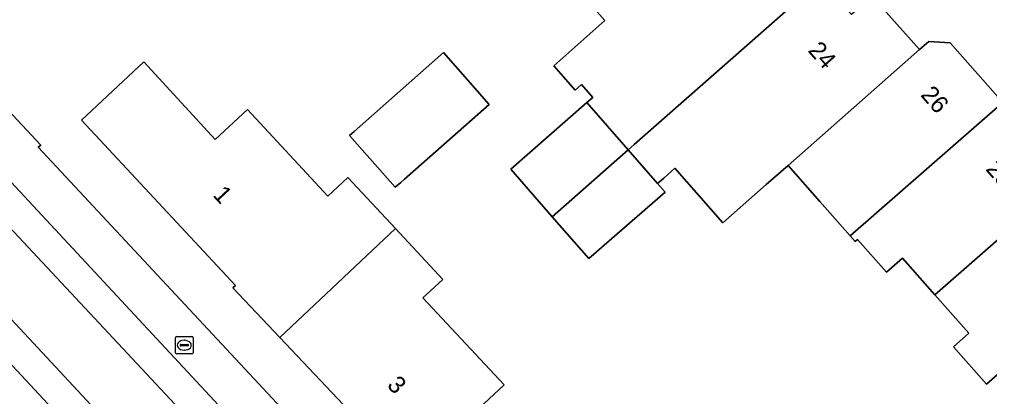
# Model space of a CAD drawing. Extents: x 159960 to 160866, y 382700 to 383354.
# Drawn here: x 160677.4 to 160732.8, y 383023.3 to 383044.8 of the extents above; entities that cross this region are included whole.
import ezdxf

# ---------------------------------------------------------------- set-up
doc = ezdxf.new("R2010")
doc.units = 0
for name, color, linetype in [('IMGEO_Brandkraan', 7, 'Continuous'), ('IMGEO_Erf', 7, 'Continuous'), ('IMGEO_Pand', 7, 'Continuous'), ('IMGEO_Pand_nummerreeks', 7, 'Continuous'), ('IMGEO_Parkeervlak_open', 7, 'Continuous'), ('IMGEO_Rijbaan_lokaal_open', 7, 'Continuous'), ('IMGEO_Voetpad_open', 7, 'Continuous')]:
    doc.layers.add(name, color=color, linetype=linetype)

msp = doc.modelspace()

# ---------------------------------------------------------------- linework, layer by layer
at = {"layer": 'IMGEO_Brandkraan'}
for p, q in [((160686.3, 383025.794), (160686.3, 383026.646)), ((160686.375, 383026.72), (160687.227, 383026.72)), ((160687.301, 383026.646), (160687.301, 383025.794)), ((160686.559, 383026.214), (160686.559, 383026.226)), ((160686.997, 383026.177), (160686.599, 383026.177)), ((160686.602, 383026.263), (160687, 383026.263)), ((160686.788, 383026.5), (160686.813, 383026.5)), ((160687.043, 383026.226), (160687.043, 383026.214)), ((160687.227, 383025.72), (160686.375, 383025.72)), ((160686.811, 383025.94), (160686.786, 383025.94))]:
    msp.add_line(p, q, dxfattribs=at)
for points in [[(160686.3, 383025.794), (160686.3, 383026.646)], [(160686.375, 383026.72), (160687.227, 383026.72)], [(160687.301, 383026.646), (160687.301, 383025.794)], [(160687.227, 383025.72), (160686.375, 383025.72)]]:
    msp.add_lwpolyline(points, dxfattribs=at)
for centre, radius, start, end in [((160686.377, 383026.644), 0.0765, 91.552, 178.448), ((160686.377, 383026.644), 0.0765, 91.552, 178.448), ((160687.225, 383026.644), 0.0765, 1.552, 88.448), ((160687.225, 383026.644), 0.0765, 1.552, 88.448), ((160686.599, 383026.223), 0.0403, 85.8775, 175.7526), ((160686.596, 383026.213), 0.0366, 178.938, 274.7102), ((160687, 383026.22), 0.043, 264.8664, 352.4533), ((160687.004, 383026.225), 0.0386, 1.7309, 96.639), ((160686.377, 383025.796), 0.0765, 181.552, 268.448), ((160686.377, 383025.796), 0.0765, 181.552, 268.448), ((160687.225, 383025.796), 0.0765, 271.552, 358.448), ((160687.225, 383025.796), 0.0765, 271.552, 358.448)]:
    msp.add_arc(centre, radius, start, end, dxfattribs=at)
for centre, major_axis, ratio, start_param, end_param in [((160686.787, 383026.22), (-0.387, 0.002), 0.722429, 4.712389, 7.853982), ((160686.812, 383026.22), (-0.39, 0.002), 0.717154, 1.570796, 4.712389)]:
    msp.add_ellipse(centre, major_axis=major_axis, ratio=ratio, start_param=start_param, end_param=end_param, dxfattribs=at)
at = {"layer": 'IMGEO_Erf'}
for points in [[(160735.127, 383026.175), (160732.639, 383023.988), (160730.751, 383026.127), (160731.632, 383026.904), (160729.693, 383029.102), (160727.838, 383031.205), (160726.92, 383030.394), (160725.272, 383032.262), (160725.14, 383032.145), (160724.855, 383032.468), (160723.12, 383034.436), (160721.3, 383036.501), (160720.051, 383035.399), (160717.583, 383033.223), (160714.837, 383036.336), (160714.205, 383035.778), (160713.843, 383035.459), (160714.273, 383034.966), (160709.916, 383031.169), (160707.828, 383033.565), (160705.451, 383036.293), (160709.808, 383040.089), (160710.144, 383040.381), (160709.493, 383041.119), (160709.139, 383040.807), (160707.915, 383042.195), (160710.839, 383044.774), (160705.412, 383050.925)], [(160726.114, 383046.17), (160728.806, 383043.118), (160729.341, 383043.59), (160730.563, 383043.514), (160733.575, 383040.1)], [(160673.235, 383043.388), (160678.604, 383037.664), (160678.452, 383037.535), (160702.049, 383012.215), (160702.21, 383012.323), (160702.992, 383011.556), (160713.702, 383000), (160739.609, 382972.048)]]:
    msp.add_lwpolyline(points, dxfattribs=at)
for points in [[(160699.388, 383035.716), (160699.175, 383035.529), (160698.854, 383035.246), (160696.244, 383038.206), (160696.503, 383038.434), (160701.621, 383042.948), (160704.231, 383039.988)], [(160707.478, 383017.834), (160703.819, 383014.425), (160692.261, 383026.655), (160689.572, 383029.501), (160689.725, 383029.643), (160680.92, 383039.091), (160684.485, 383042.414), (160688.57, 383037.978), (160690.403, 383039.686), (160695.005, 383034.747), (160696.144, 383035.809), (160698.86, 383032.895), (160701.574, 383029.983), (160700.438, 383028.924), (160705.076, 383023.947), (160703.339, 383022.328)]]:
    msp.add_lwpolyline(points, close=True, dxfattribs=at)
at = {"layer": 'IMGEO_Pand'}
for points in [[(160723.186, 383047.106), (160723.28, 383047.388), (160713.705, 383058.241), (160705.412, 383050.925), (160710.839, 383044.774), (160707.915, 383042.195), (160709.139, 383040.807), (160709.493, 383041.119), (160710.144, 383040.381), (160709.808, 383040.089), (160712.163, 383037.387), (160712.513, 383037.696)], [(160728.806, 383043.118), (160726.114, 383046.17), (160724.932, 383045.127), (160723.186, 383047.106), (160712.513, 383037.696), (160712.163, 383037.387), (160713.843, 383035.459), (160714.205, 383035.778), (160714.837, 383036.336), (160717.583, 383033.223), (160720.051, 383035.399), (160721.3, 383036.501)], [(160733.575, 383040.1), (160730.563, 383043.514), (160729.341, 383043.59), (160728.806, 383043.118), (160721.3, 383036.501), (160723.12, 383034.436), (160724.855, 383032.468)], [(160696.244, 383038.206), (160698.854, 383035.246), (160699.175, 383035.529), (160699.388, 383035.716), (160704.231, 383039.988), (160701.621, 383042.948), (160696.503, 383038.434)], [(160698.86, 383032.895), (160696.144, 383035.809), (160695.005, 383034.747), (160690.403, 383039.686), (160688.57, 383037.978), (160684.485, 383042.414), (160680.92, 383039.091), (160689.725, 383029.643), (160689.572, 383029.501), (160692.261, 383026.655)], [(160712.163, 383037.387), (160709.808, 383040.089), (160705.451, 383036.293), (160707.828, 383033.565)], [(160724.855, 383032.468), (160725.14, 383032.145), (160725.272, 383032.262), (160726.92, 383030.394), (160727.838, 383031.205), (160729.693, 383029.102), (160737.708, 383036.117), (160736.022, 383038.028), (160735.367, 383038.069), (160733.575, 383040.1)], [(160714.273, 383034.966), (160713.843, 383035.459), (160712.163, 383037.387), (160707.828, 383033.565), (160709.916, 383031.169)], [(160741.127, 383031.448), (160739.602, 383033.176), (160739.394, 383034.206), (160737.708, 383036.117), (160729.693, 383029.102), (160731.632, 383026.904), (160730.751, 383026.127), (160732.639, 383023.988), (160735.127, 383026.175)], [(160698.86, 383032.895), (160692.261, 383026.655), (160703.819, 383014.425), (160707.478, 383017.834), (160703.339, 383022.328), (160705.076, 383023.947), (160700.438, 383028.924), (160701.574, 383029.983)]]:
    msp.add_lwpolyline(points, close=True, dxfattribs=at)
at = {"layer": 'IMGEO_Parkeervlak_open'}
for points in [[(160672.178, 383037.909), (160700.852, 383007.229), (160702.135, 383008.415), (160675.357, 383037.17)], [(160670.905, 383031.554), (160696.934, 383003.596), (160698.234, 383004.765), (160670.275, 383034.824)]]:
    msp.add_lwpolyline(points, dxfattribs=at)
at = {"layer": 'IMGEO_Rijbaan_lokaal_open'}
msp.add_lwpolyline([(160670.275, 383034.824), (160698.234, 383004.765), (160700.852, 383007.229), (160672.178, 383037.909)], dxfattribs=at)
at = {"layer": 'IMGEO_Voetpad_open'}
for points in [[(160739.609, 382972.048), (160713.702, 383000), (160702.992, 383011.556), (160702.21, 383012.323), (160702.049, 383012.215), (160678.452, 383037.535), (160678.604, 383037.664), (160673.235, 383043.388)], [(160675.357, 383037.17), (160702.135, 383008.415), (160702.829, 383007.669), (160705.84, 383004.437), (160707.217, 383002.958), (160709.971, 383000), (160710.24, 382999.711), (160732.864, 382975.416)], [(160713.29, 382985.999), (160706.009, 382993.847), (160700.664, 382999.59), (160700.282, 383000), (160697.65, 383002.827), (160696.934, 383003.596), (160670.905, 383031.554)]]:
    msp.add_lwpolyline(points, dxfattribs=at)

# ---------------------------------------------------------------- texts
at = {"layer": 'IMGEO_Pand_nummerreeks'}
for s, rotation, p in [('24', 311.4189, (160722.399, 383043.04)), ('26', 311.2126, (160728.835, 383040.503)), ('28', 311.2139, (160732.549, 383036.264)), ('1', 312.9825, (160688.39, 383034.772)), ('3', 313.3806, (160698.338, 383023.894))]:
    msp.add_text(s, height=1, rotation=rotation, dxfattribs=at).set_placement(p)

doc.saveas('drawing.dxf')
